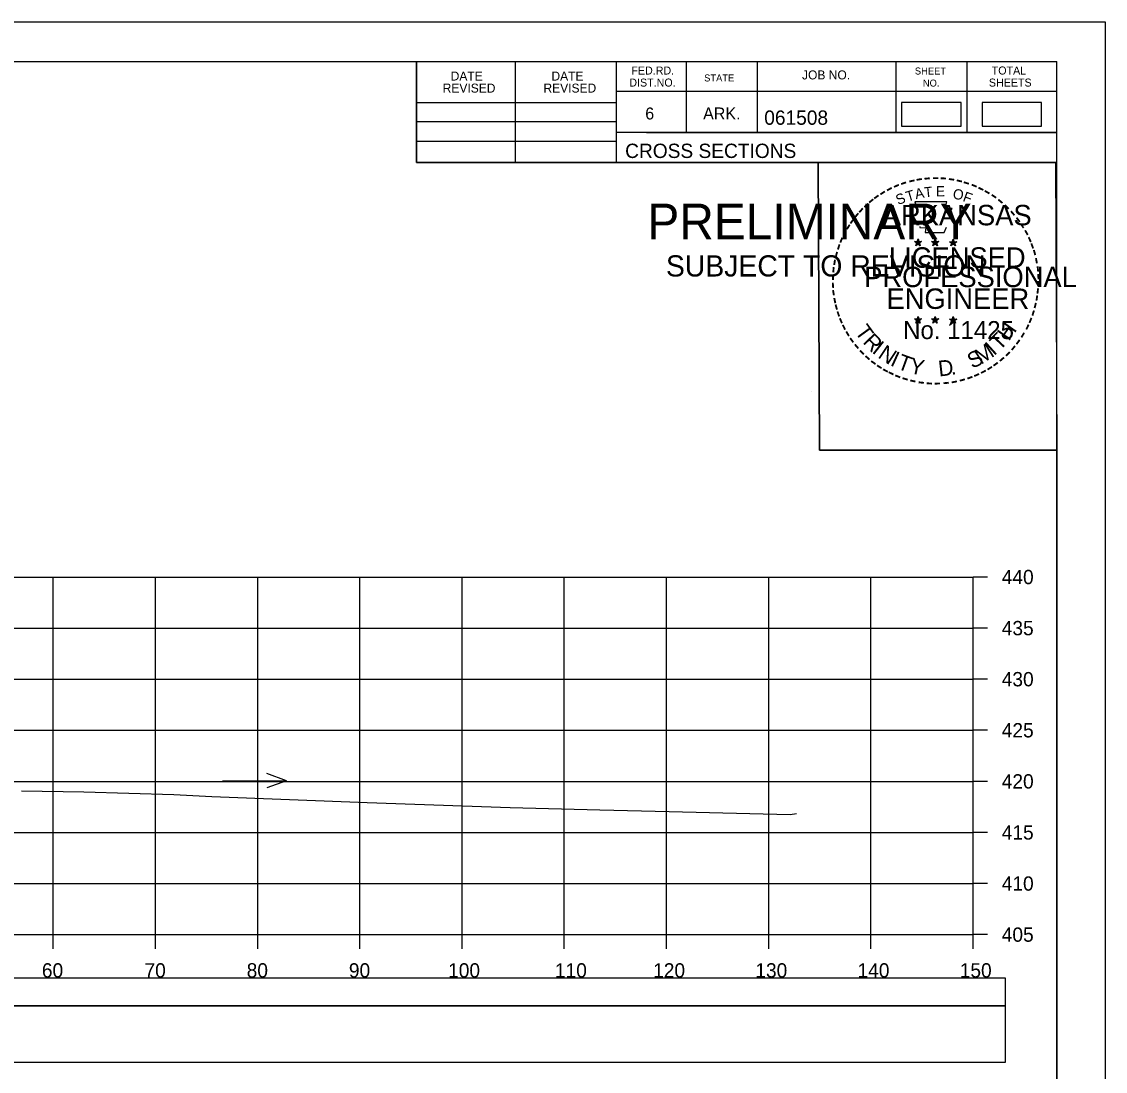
# Model space of a CAD drawing. Extents: x 1371057 to 1372761, y 380005 to 390517.
# Drawn here: x 1371617.8 to 1371723.8, y 386729.2 to 386831.9 of the extents above; entities that cross this region are included whole.
import ezdxf

# ---------------------------------------------------------------- set-up
doc = ezdxf.new("R2010")
doc.units = 0
for name, color, linetype in [('R_Axis', 7, 'Continuous'), ('R_Axis Annot', 7, 'Continuous'), ('R_Border', 7, 'Continuous'), ('R_Border PE', 7, 'Continuous'), ('R_Border Prem', 7, 'Continuous'), ('R_Detour', 7, 'Continuous'), ('R_Dimension', 7, 'Continuous'), ('R_Exist Surface', 7, 'Continuous'), ('R_Grid', 7, 'Continuous'), ('R_No Plot', 7, 'Continuous'), ('R_Water Annot', 7, 'Continuous')]:
    doc.layers.add(name, color=color, linetype=linetype)

msp = doc.modelspace()

# ---------------------------------------------------------------- linework, layer by layer
at = {"layer": 'R_Axis'}
for p, q in [((1371710.87, 386742.54), (1371710.87, 386777.54)), ((1371712.27, 386777.54), (1371710.87, 386777.54)), ((1371712.27, 386772.54), (1371710.87, 386772.54)), ((1371712.27, 386767.54), (1371710.87, 386767.54)), ((1371712.27, 386762.54), (1371710.87, 386762.54)), ((1371712.27, 386757.54), (1371710.87, 386757.54)), ((1371712.27, 386752.54), (1371710.87, 386752.54)), ((1371712.27, 386747.54), (1371710.87, 386747.54)), ((1371410.87, 386742.54), (1371710.87, 386742.54)), ((1371620.87, 386741.14), (1371620.87, 386742.54)), ((1371630.87, 386741.14), (1371630.87, 386742.54)), ((1371640.87, 386741.14), (1371640.87, 386742.54)), ((1371650.87, 386741.14), (1371650.87, 386742.54)), ((1371660.87, 386741.14), (1371660.87, 386742.54)), ((1371670.87, 386741.14), (1371670.87, 386742.54)), ((1371680.87, 386741.14), (1371680.87, 386742.54)), ((1371690.87, 386741.14), (1371690.87, 386742.54)), ((1371700.87, 386741.14), (1371700.87, 386742.54)), ((1371710.87, 386741.14), (1371710.87, 386742.54)), ((1371712.27, 386742.54), (1371710.87, 386742.54))]:
    msp.add_line(p, q, dxfattribs=at)
at = {"layer": 'R_Border'}
for p, q in [((1371402.87, 386828), (1371719.05, 386828)), ((1371656.41, 386818.12), (1371656.41, 386828)), ((1371666.09, 386818.12), (1371666.09, 386828)), ((1371675.95, 386828), (1371675.95, 386818.12)), ((1371682.79, 386828), (1371682.79, 386821.06)), ((1371689.73, 386828), (1371689.73, 386821.06)), ((1371703.31, 386828), (1371703.31, 386821.06)), ((1371710.25, 386828), (1371710.25, 386821.06)), ((1371719.05, 386622.54), (1371719.05, 386828)), ((1371719.05, 386825.06), (1371675.95, 386825.06)), ((1371719.05, 386825.08), (1371719.05, 386825.08)), ((1371656.41, 386823.98), (1371675.95, 386823.98)), ((1371656.41, 386822.12), (1371675.95, 386822.12)), ((1371719.05, 386821.06), (1371675.95, 386821.06)), ((1371678.91, 386821.06), (1371719.05, 386821.06)), ((1371656.41, 386820.18), (1371675.95, 386820.18)), ((1371719.05, 386818.12), (1371656.41, 386818.12))]:
    msp.add_line(p, q, dxfattribs=at)
at = {"layer": 'R_Border PE'}
for p, q in [((1371705.14, 386810.37), (1371705.49, 386810.26)), ((1371705.14, 386810.37), (1371705.39, 386810.33)), ((1371705.14, 386810.37), (1371705.37, 386810.25)), ((1371705.27, 386809.96), (1371705.49, 386810.26)), ((1371705.27, 386809.96), (1371705.4, 386810.21)), ((1371705.27, 386809.96), (1371705.48, 386810.18)), ((1371705.49, 386810.63), (1371705.45, 386810.37)), ((1371705.7, 386809.96), (1371705.48, 386810.18)), ((1371705.49, 386810.26), (1371705.49, 386810.63)), ((1371705.49, 386810.63), (1371705.54, 386810.38)), ((1371705.83, 386810.37), (1371705.49, 386810.26)), ((1371705.7, 386809.96), (1371705.49, 386810.26)), ((1371705.83, 386810.37), (1371705.55, 386810.32)), ((1371705.7, 386809.96), (1371705.56, 386810.26)), ((1371705.83, 386810.37), (1371705.63, 386810.27)), ((1371706.81, 386810.37), (1371707.16, 386810.26)), ((1371706.81, 386810.37), (1371707.06, 386810.33)), ((1371706.81, 386810.37), (1371707.04, 386810.25)), ((1371706.94, 386809.96), (1371707.16, 386810.26)), ((1371706.94, 386809.96), (1371707.07, 386810.21)), ((1371706.94, 386809.96), (1371707.15, 386810.18)), ((1371707.16, 386810.63), (1371707.12, 386810.37)), ((1371707.37, 386809.96), (1371707.15, 386810.18)), ((1371707.16, 386810.26), (1371707.16, 386810.63)), ((1371707.16, 386810.63), (1371707.21, 386810.38)), ((1371707.5, 386810.37), (1371707.16, 386810.26)), ((1371707.37, 386809.96), (1371707.16, 386810.26)), ((1371707.5, 386810.37), (1371707.22, 386810.32)), ((1371707.37, 386809.96), (1371707.23, 386810.26)), ((1371707.5, 386810.37), (1371707.3, 386810.27)), ((1371708.57, 386810.36), (1371708.92, 386810.25)), ((1371708.57, 386810.36), (1371708.82, 386810.32)), ((1371708.57, 386810.36), (1371708.81, 386810.24)), ((1371708.7, 386809.95), (1371708.92, 386810.25)), ((1371708.7, 386809.95), (1371708.83, 386810.2)), ((1371708.7, 386809.95), (1371708.92, 386810.17)), ((1371708.92, 386810.61), (1371708.88, 386810.36)), ((1371708.92, 386810.25), (1371708.92, 386810.61)), ((1371708.92, 386810.61), (1371708.97, 386810.36)), ((1371709.27, 386810.36), (1371708.92, 386810.25)), ((1371709.13, 386809.95), (1371708.92, 386810.25)), ((1371709.13, 386809.95), (1371708.92, 386810.17)), ((1371709.27, 386810.36), (1371708.98, 386810.31)), ((1371709.13, 386809.95), (1371709, 386810.24)), ((1371709.27, 386810.36), (1371709.06, 386810.26)), ((1371705.13, 386802.8), (1371705.48, 386802.69)), ((1371705.13, 386802.8), (1371705.39, 386802.75)), ((1371705.13, 386802.8), (1371705.37, 386802.68)), ((1371705.27, 386802.39), (1371705.48, 386802.69)), ((1371705.27, 386802.39), (1371705.39, 386802.64)), ((1371705.27, 386802.39), (1371705.48, 386802.61)), ((1371705.48, 386803.05), (1371705.44, 386802.8)), ((1371705.48, 386802.69), (1371705.48, 386803.05)), ((1371705.48, 386803.05), (1371705.53, 386802.8)), ((1371705.83, 386802.8), (1371705.48, 386802.69)), ((1371705.7, 386802.39), (1371705.48, 386802.69)), ((1371705.7, 386802.39), (1371705.48, 386802.61)), ((1371705.83, 386802.8), (1371705.54, 386802.75)), ((1371705.7, 386802.39), (1371705.56, 386802.68)), ((1371705.83, 386802.8), (1371705.63, 386802.7)), ((1371706.8, 386802.8), (1371707.15, 386802.69)), ((1371706.8, 386802.8), (1371707.06, 386802.75)), ((1371706.8, 386802.8), (1371707.04, 386802.68)), ((1371706.94, 386802.39), (1371707.15, 386802.69)), ((1371706.94, 386802.39), (1371707.06, 386802.64)), ((1371706.94, 386802.39), (1371707.15, 386802.61)), ((1371707.15, 386803.05), (1371707.11, 386802.8)), ((1371707.15, 386802.69), (1371707.15, 386803.05)), ((1371707.15, 386803.05), (1371707.2, 386802.8)), ((1371707.5, 386802.8), (1371707.15, 386802.69)), ((1371707.36, 386802.39), (1371707.15, 386802.69)), ((1371707.36, 386802.39), (1371707.15, 386802.61)), ((1371707.5, 386802.8), (1371707.21, 386802.75)), ((1371707.36, 386802.39), (1371707.23, 386802.68)), ((1371707.5, 386802.8), (1371707.29, 386802.7)), ((1371708.57, 386802.79), (1371708.92, 386802.68)), ((1371708.57, 386802.79), (1371708.82, 386802.74)), ((1371708.57, 386802.79), (1371708.81, 386802.67)), ((1371708.7, 386802.38), (1371708.92, 386802.68)), ((1371708.7, 386802.38), (1371708.83, 386802.63)), ((1371708.7, 386802.38), (1371708.92, 386802.6)), ((1371708.92, 386803.04), (1371708.88, 386802.79)), ((1371708.92, 386802.68), (1371708.92, 386803.04)), ((1371708.92, 386803.04), (1371708.97, 386802.79)), ((1371709.27, 386802.79), (1371708.92, 386802.68)), ((1371709.13, 386802.38), (1371708.92, 386802.68)), ((1371709.13, 386802.38), (1371708.92, 386802.6)), ((1371709.27, 386802.79), (1371708.98, 386802.74)), ((1371709.13, 386802.38), (1371708.99, 386802.67)), ((1371709.27, 386802.79), (1371709.06, 386802.69))]:
    msp.add_line(p, q, dxfattribs=at)
for points in [[(1371705.18, 386814.25), (1371705.45, 386813.42)], [(1371708.69, 386813.33), (1371708.83, 386813.61), (1371708.15, 386813.59), (1371708.29, 386814.25), (1371705.18, 386814.25)], [(1371705.67, 386811.83), (1371705.67, 386811.74), (1371706.23, 386811.72), (1371706.18, 386811.25), (1371708.05, 386811.25), (1371708.25, 386811.78)], [(1371705.49, 386810.63), (1371705.7, 386809.96), (1371705.14, 386810.37), (1371705.83, 386810.37), (1371705.27, 386809.96), (1371705.49, 386810.63)], [(1371707.16, 386810.63), (1371707.37, 386809.96), (1371706.81, 386810.37), (1371707.5, 386810.37), (1371706.94, 386809.96), (1371707.16, 386810.63)], [(1371708.92, 386810.61), (1371709.13, 386809.95), (1371708.57, 386810.36), (1371709.27, 386810.36), (1371708.7, 386809.95), (1371708.92, 386810.61)], [(1371705.48, 386803.05), (1371705.7, 386802.39), (1371705.13, 386802.8), (1371705.83, 386802.8), (1371705.27, 386802.39), (1371705.48, 386803.05)], [(1371707.15, 386803.05), (1371707.36, 386802.39), (1371706.8, 386802.8), (1371707.5, 386802.8), (1371706.94, 386802.39), (1371707.15, 386803.05)], [(1371708.92, 386803.04), (1371709.13, 386802.38), (1371708.57, 386802.79), (1371709.27, 386802.79), (1371708.7, 386802.38), (1371708.92, 386803.04)]]:
    msp.add_lwpolyline(points, dxfattribs=at)
for centre, radius in [((1371705.49, 386810.26), 0.172), ((1371705.49, 386810.26), 0.145), ((1371705.49, 386810.26), 0.116), ((1371705.49, 386810.26), 0.0991), ((1371705.49, 386810.26), 0.0747), ((1371705.49, 386810.26), 0.0495), ((1371705.49, 386810.26), 0.0296), ((1371707.16, 386810.26), 0.172), ((1371707.16, 386810.26), 0.145), ((1371707.16, 386810.26), 0.116), ((1371707.16, 386810.26), 0.0991), ((1371707.16, 386810.26), 0.0747), ((1371707.16, 386810.26), 0.0495), ((1371707.16, 386810.26), 0.0296), ((1371708.92, 386810.25), 0.172), ((1371708.92, 386810.25), 0.145), ((1371708.92, 386810.25), 0.116), ((1371708.92, 386810.25), 0.0991), ((1371708.92, 386810.25), 0.0747), ((1371708.92, 386810.25), 0.0495), ((1371708.92, 386810.25), 0.0296), ((1371705.48, 386802.69), 0.172), ((1371705.48, 386802.69), 0.145), ((1371705.48, 386802.69), 0.116), ((1371705.48, 386802.69), 0.0991), ((1371705.48, 386802.69), 0.0747), ((1371705.48, 386802.69), 0.0495), ((1371705.48, 386802.69), 0.0296), ((1371707.15, 386802.69), 0.172), ((1371707.15, 386802.69), 0.145), ((1371707.15, 386802.69), 0.116), ((1371707.15, 386802.69), 0.0991), ((1371707.15, 386802.69), 0.0747), ((1371707.15, 386802.69), 0.0495), ((1371707.15, 386802.69), 0.0296), ((1371708.92, 386802.68), 0.172), ((1371708.92, 386802.68), 0.145), ((1371708.92, 386802.68), 0.116), ((1371708.92, 386802.68), 0.0991), ((1371708.92, 386802.68), 0.0747), ((1371708.92, 386802.68), 0.0495), ((1371708.92, 386802.68), 0.0296)]:
    msp.add_circle(centre, radius, dxfattribs=at)
at = {"layer": 'R_Detour'}
msp.add_lwpolyline([(1371407.72, 386735.58), (1371714.03, 386735.58), (1371714.03, 386738.29), (1371407.72, 386738.29)], close=True, dxfattribs=at)
at = {"layer": 'R_Dimension'}
for points in [[(1371703.87, 386821.68), (1371709.7, 386821.68), (1371709.7, 386823.99), (1371703.87, 386823.99)], [(1371711.74, 386821.68), (1371717.57, 386821.68), (1371717.57, 386823.99), (1371711.74, 386823.99)], [(1371407.72, 386730.06), (1371714.03, 386730.06), (1371714.03, 386735.58), (1371407.72, 386735.58)]]:
    msp.add_lwpolyline(points, close=True, dxfattribs=at)
at = {"layer": 'R_Exist Surface'}
msp.add_lwpolyline([(1371617.74, 386756.62), (1371623.85, 386756.5), (1371632.65, 386756.25), (1371636.39, 386756.05), (1371651.58, 386755.48), (1371665.57, 386754.99), (1371674.33, 386754.76), (1371681.12, 386754.6), (1371692.98, 386754.29), (1371693.58, 386754.4)], dxfattribs=at)
at = {"layer": 'R_Grid'}
for p, q in [((1371410.87, 386777.54), (1371710.87, 386777.54)), ((1371620.87, 386742.54), (1371620.87, 386777.54)), ((1371630.87, 386742.54), (1371630.87, 386777.54)), ((1371640.87, 386742.54), (1371640.87, 386777.54)), ((1371650.87, 386742.54), (1371650.87, 386777.54)), ((1371660.87, 386742.54), (1371660.87, 386777.54)), ((1371670.87, 386742.54), (1371670.87, 386777.54)), ((1371680.87, 386742.54), (1371680.87, 386777.54)), ((1371690.87, 386742.54), (1371690.87, 386777.54)), ((1371700.87, 386742.54), (1371700.87, 386777.54)), ((1371710.87, 386742.54), (1371710.87, 386777.54)), ((1371410.87, 386772.54), (1371710.87, 386772.54)), ((1371410.87, 386767.54), (1371710.87, 386767.54)), ((1371410.87, 386762.54), (1371710.87, 386762.54)), ((1371410.87, 386757.54), (1371710.87, 386757.54)), ((1371410.87, 386752.54), (1371710.87, 386752.54)), ((1371410.87, 386747.54), (1371710.87, 386747.54)), ((1371410.87, 386742.54), (1371710.87, 386742.54))]:
    msp.add_line(p, q, dxfattribs=at)
at = {"layer": 'R_No Plot'}
for p, q in [((1371390.47, 386831.89), (1371723.8, 386831.89)), ((1371695.09, 386795.66), (1371695.09, 386795.66))]:
    msp.add_line(p, q, dxfattribs=at)
for points in [[(1371390.46, 386831.89), (1371723.8, 386831.89), (1371723.8, 386618.55), (1371390.46, 386618.55)], [(1371636.79, 386828), (1371656.41, 386828), (1371656.41, 386818.12), (1371672.52, 386818.12), (1371695.72, 386818.12), (1371695.84, 386789.96), (1371719.05, 386789.96), (1371719.05, 386622.54), (1371402.87, 386622.54), (1371402.87, 386828)], [(1371695.72, 386818.12), (1371718.93, 386818.12), (1371719.05, 386789.96), (1371695.84, 386789.96)]]:
    msp.add_lwpolyline(points, close=True, dxfattribs=at)
at = {"layer": 'R_Water Annot'}
for p, q in [((1371643.69, 386757.6), (1371641.77, 386758.3)), ((1371637.41, 386757.6), (1371643.69, 386757.6)), ((1371643.69, 386757.6), (1371641.77, 386756.9))]:
    msp.add_line(p, q, dxfattribs=at)

# ---------------------------------------------------------------- texts
at = {"layer": 'R_Axis Annot'}
for s, p in [('440', (1371713.67, 386776.84)), ('435', (1371713.67, 386771.84)), ('430', (1371713.67, 386766.84)), ('425', (1371713.67, 386761.84)), ('420', (1371713.67, 386756.84)), ('415', (1371713.67, 386751.84)), ('410', (1371713.67, 386746.84)), ('405', (1371713.67, 386741.84)), ('60', (1371619.75, 386738.34)), ('70', (1371629.79, 386738.34)), ('80', (1371639.79, 386738.34)), ('90', (1371649.79, 386738.34)), ('100', (1371659.5, 386738.34)), ('110', (1371669.95, 386738.34)), ('120', (1371679.56, 386738.34)), ('130', (1371689.56, 386738.34)), ('140', (1371699.56, 386738.34)), ('150', (1371709.56, 386738.34))]:
    msp.add_text(s, height=1.4, dxfattribs=at).set_placement(p)
at = {"layer": 'R_Border'}
for s, height, p in [('DATE', 0.879, (1371659.75, 386826.13)), ('DATE', 0.879, (1371669.61, 386826.13)), ('FED.RD.', 0.782, (1371677.43, 386826.72)), ('STATE', 0.684, (1371684.55, 386826.04)), ('JOB NO.', 0.879, (1371694.13, 386826.24)), ('SHEET', 0.684, (1371705.17, 386826.72)), ('TOTAL', 0.782, (1371712.69, 386826.72)), ('REVISED', 0.879, (1371658.97, 386824.95)), ('REVISED', 0.879, (1371668.83, 386824.95)), ('DIST.NO.', 0.782, (1371677.23, 386825.54)), ('NO.', 0.684, (1371705.95, 386825.54)), ('SHEETS', 0.782, (1371712.41, 386825.54)), ('6', 1.17, (1371678.79, 386822.32)), ('ARK.', 1.172, (1371684.45, 386822.32)), ('061508', 1.4, (1371690.43, 386821.8)), ('CROSS SECTIONS', 1.4, (1371676.82, 386818.55))]:
    msp.add_text(s, height=height, rotation=360, dxfattribs=at).set_placement(p)
at = {"layer": 'R_Border PE'}
for s, height, rotation, p in [('-', 1.6, 19.1761, (1371703.93, 386815.38)), ('-', 1.6, 13.6301, (1371704.68, 386815.62)), ('-', 1.6, 10.2193, (1371705.35, 386815.78)), ('-', 1.6, 5.8968, (1371706.08, 386815.89)), ('-', 1.6, 0.1862, (1371706.86, 386815.96)), ('-', 1.6, 357.743, (1371707.58, 386815.95)), ('-', 1.6, 352.1617, (1371708.32, 386815.89)), ('-', 1.6, 347.2049, (1371709.04, 386815.78)), ('-', 1.6, 342.3362, (1371709.68, 386815.62)), ('-', 1.6, 34.0636, (1371702.06, 386814.42)), ('-', 1.6, 28.7918, (1371702.66, 386814.79)), ('-', 1.6, 24.3072, (1371703.29, 386815.11)), ('S', 1, 21.594, (1371703.53, 386813.93)), ('T', 1, 16.4036, (1371704.45, 386814.26)), ('A', 1, 11.2132, (1371705.27, 386814.51)), ('T', 1, 6.0228, (1371706.12, 386814.68)), ('E', 1, 0.8323, (1371707.23, 386814.79)), ('O', 1, 350.4515, (1371708.83, 386814.58)), ('F', 1, 340.0707, (1371709.79, 386814.35)), ('-', 1.6, 337.8551, (1371710.41, 386815.4)), ('-', 1.6, 334.1211, (1371711.04, 386815.13)), ('-', 1.6, 329.6409, (1371711.62, 386814.85)), ('-', 1.6, 325.8627, (1371712.26, 386814.49)), ('-', 1.6, 42.9622, (1371700.58, 386813.23)), ('-', 1.6, 38.9507, (1371701.01, 386813.65)), ('-', 1.6, 36.2317, (1371701.48, 386814.03)), ('ARKANSAS', 2, 360, (1371702.03, 386811.96)), ('-', 1.6, 320.5297, (1371712.87, 386814.06)), ('-', 1.6, 315.5786, (1371713.47, 386813.57)), ('-', 1.6, 50.6142, (1371699.72, 386812.27)), ('-', 1.6, 48.423, (1371700.13, 386812.75)), ('-', 1.6, 309.8797, (1371714.04, 386813.02)), ('-', 1.6, 58.0706, (1371698.99, 386811.17)), ('-', 1.6, 54.2325, (1371699.31, 386811.7)), ('-', 1.6, 306.6522, (1371714.57, 386812.42)), ('-', 1.4, 303.6753, (1371715.05, 386811.85)), ('-', 1.6, 67.7743, (1371698.41, 386809.95)), ('-', 1.6, 62.8713, (1371698.67, 386810.56)), ('-', 1.6, 299.6684, (1371715.37, 386811.25)), ('-', 1.6, 294.6628, (1371715.7, 386810.63)), ('-', 1.6, 72.3945, (1371698.2, 386809.32)), ('LICENSED', 2, 360, (1371702.63, 386807.81)), ('DWB', 0.01, 360, (1371705.47, 386810.26)), ('DWB', 0.01, 360, (1371707.14, 386810.26)), ('DWB', 0.01, 360, (1371708.91, 386810.25)), ('-', 1.6, 290.5728, (1371715.95, 386810.06)), ('-', 1.6, 75.461, (1371698, 386808.6)), ('-', 1.6, 285.1233, (1371716.19, 386809.48)), ('-', 1.6, 280.5493, (1371716.39, 386808.73)), ('-', 1.6, 85.1863, (1371697.79, 386807.2)), ('-', 1.6, 81.2013, (1371697.87, 386807.89)), ('PROFESSIONAL', 2, 360, (1371700.21, 386805.91)), ('-', 1.6, 276.5962, (1371716.55, 386807.97)), ('-', 1.6, 89.0622, (1371697.77, 386806.5)), ('-', 1.6, 274.3301, (1371716.61, 386807.24)), ('-', 1.6, 94.1959, (1371697.8, 386805.77)), ('-', 1.6, 98.9479, (1371697.87, 386805.11)), ('ENGINEER', 2, 360, (1371702.39, 386803.78)), ('-', 1.6, 263.5172, (1371716.62, 386805.95)), ('-', 1.6, 269.9407, (1371716.64, 386806.61)), ('-', 1.6, 101.7149, (1371698.01, 386804.37)), ('-', 1.6, 260.9953, (1371716.55, 386805.29)), ('-', 1.6, 105.4578, (1371698.17, 386803.78)), ('-', 1.6, 109.0874, (1371698.38, 386803.15)), ('-', 1.6, 252.8681, (1371716.26, 386803.89)), ('-', 1.6, 255.7626, (1371716.44, 386804.61)), ('-', 1.6, 114.0643, (1371698.64, 386802.55)), ('T', 1.54, 306.0406, (1371699.24, 386801.53)), ('No. 11425', 1.757, 360, (1371704.02, 386800.83)), ('DWB', 0.01, 360, (1371705.47, 386802.68)), ('DWB', 0.01, 360, (1371707.14, 386802.68)), ('DWB', 0.01, 360, (1371708.91, 386802.67)), ('H', 1.54, 54.6088, (1371714.36, 386800.56)), ('-', 1.6, 244.6197, (1371715.78, 386802.59)), ('-', 1.6, 247.8887, (1371716.04, 386803.22)), ('-', 1.6, 115.7289, (1371698.94, 386801.93)), ('-', 1.6, 120.4471, (1371699.3, 386801.35)), ('R', 1.54, 314.005, (1371700, 386800.48)), ('T', 1.54, 46.6444, (1371713.47, 386799.62)), ('-', 1.6, 239.0712, (1371715.38, 386801.84)), ('-', 1.6, 125.8934, (1371699.7, 386800.79)), ('-', 1.6, 130.7181, (1371700.17, 386800.24)), ('I', 1.54, 321.9694, (1371700.9, 386799.55)), ('N', 1.54, 326.5002, (1371701.47, 386799.07)), ('M', 1.54, 32.6563, (1371711.63, 386798.29)), ('I', 1.54, 42.1136, (1371712.91, 386799.14)), ('-', 1.6, 231.2538, (1371714.55, 386800.62)), ('-', 1.6, 233.8452, (1371714.98, 386801.19)), ('-', 1.6, 134.2238, (1371700.68, 386799.69)), ('-', 1.6, 138.9338, (1371701.21, 386799.23)), ('I', 1.54, 335.3603, (1371702.68, 386798.29)), ('T', 1.54, 339.8912, (1371703.34, 386797.96)), ('S', 1.54, 26.9312, (1371710.79, 386797.89)), ('-', 1.6, 225.7653, (1371714.07, 386800.06)), ('-', 1.6, 144.6463, (1371701.76, 386798.82)), ('-', 1.6, 148.0898, (1371702.32, 386798.45)), ('Y', 1.54, 347.8556, (1371704.56, 386797.52)), ('D', 1.54, 6.3969, (1371707.54, 386797.16)), ('-', 1.6, 212.2491, (1371712.47, 386798.69)), ('-', 1.6, 215.7363, (1371713, 386799.08)), ('-', 1.6, 221.0851, (1371713.55, 386799.55)), ('-', 1.6, 151.5704, (1371702.9, 386798.12)), ('-', 1.6, 154.6002, (1371703.43, 386797.88)), ('-', 1.6, 158.5612, (1371704.05, 386797.62)), ('-', 1.6, 162.7983, (1371704.74, 386797.41)), ('.', 1.54, 13.7642, (1371708.74, 386797.29)), ('-', 1.6, 200.7184, (1371710.67, 386797.75)), ('-', 1.6, 204.2516, (1371711.29, 386798.02)), ('-', 1.6, 207.3568, (1371711.91, 386798.34)), ('-', 1.6, 167.5555, (1371705.45, 386797.25)), ('-', 1.6, 173.1155, (1371706.22, 386797.14)), ('-', 1.6, 176.5183, (1371706.97, 386797.08)), ('-', 1.6, 181.5918, (1371707.72, 386797.1)), ('-', 1.6, 185.8167, (1371708.52, 386797.18)), ('-', 1.6, 191.2858, (1371709.26, 386797.31)), ('-', 1.6, 195.4743, (1371709.99, 386797.51))]:
    msp.add_text(s, height=height, rotation=rotation, dxfattribs=at).set_placement(p)
at = {"layer": 'R_Border Prem'}
for s, height, p in [('PRELIMINARY', 3.5, (1371679, 386810.58)), ('DWB', 0.01, (1371679.75, 386812.43)), ('SUBJECT TO REVISION', 2.0751, (1371680.81, 386806.95))]:
    msp.add_text(s, height=height, rotation=360, dxfattribs=at).set_placement(p)

doc.saveas('drawing.dxf')
